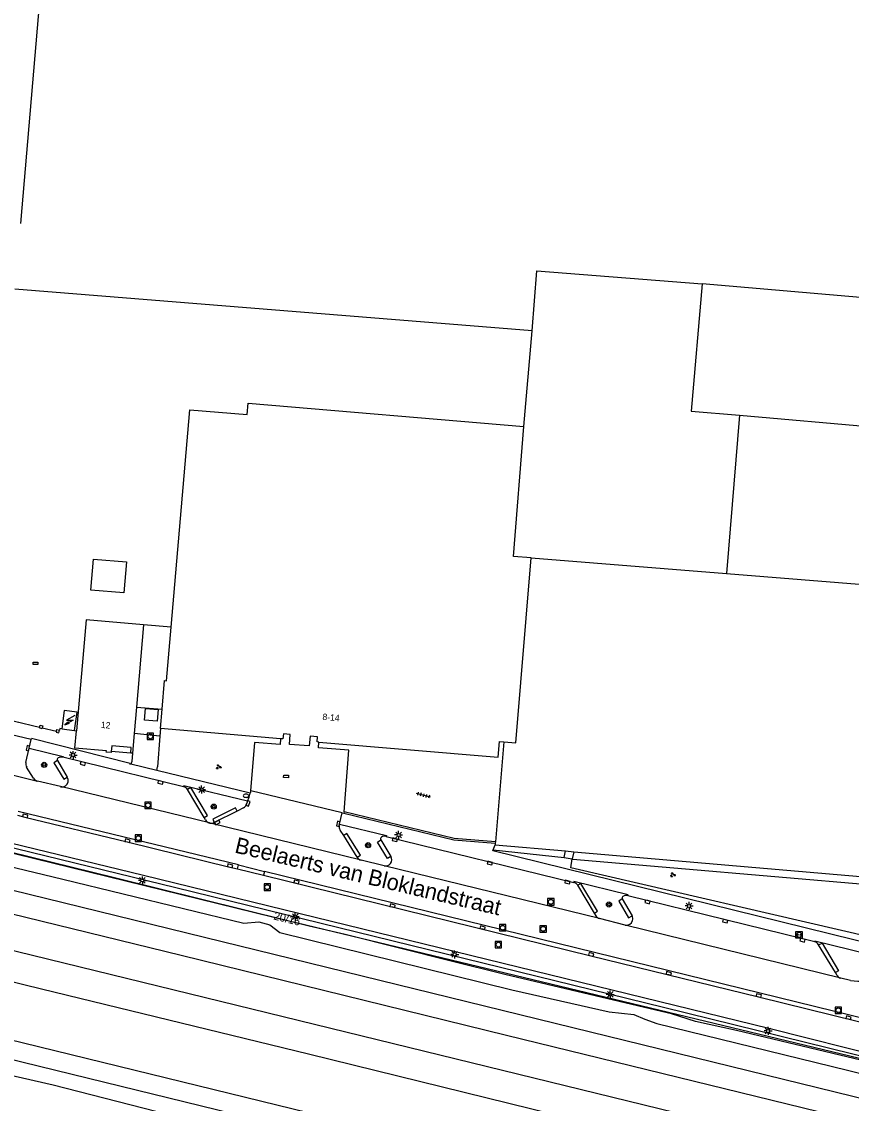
# Model space of a CAD drawing. Extents: x 131000 to 133014, y 396499 to 399001.
# Drawn here: x 132296.6 to 132426.2, y 397224 to 397393 of the extents above; entities that cross this region are included whole.
import ezdxf

# ---------------------------------------------------------------- set-up
doc = ezdxf.new("R2010")
doc.units = 0
for name, color, linetype in [('gg-afsc-hekwerk', 7, 'Continuous'), ('gg-afsc-muur', 7, 'Continuous'), ('gg-anno-huisnummerreeks BGT', 7, 'Continuous'), ('gg-anno-openbare ruimte label', 7, 'Continuous'), ('gg-aspt-spoorlijn', 7, 'Continuous'), ('gg-bbg-bijgebouw', 7, 'Continuous'), ('gg-bbg-gedigitaliseerde bebouwing', 7, 'Continuous'), ('gg-bbg-gedigitaliseerde bijgebouw', 7, 'Continuous'), ('gg-bbg-hoofdgebouw', 7, 'Continuous'), ('gg-bbg-lage trafo', 7, 'Continuous'), ('gg-bbg-luifel en loopbrug', 7, 'Continuous'), ('gg-bbg-tussenscheiding', 7, 'Continuous'), ('gg-knt-verharding', 7, 'Continuous'), ('gg-knt-verharding nz', 7, 'Continuous'), ('gt-anno-nummer portaalmast', 7, 'Continuous'), ('gt-grn-groengrens', 7, 'Continuous'), ('gt-symb-boom', 7, 'Continuous'), ('gt-symb-brandkraan', 7, 'Continuous'), ('gt-symb-groenvak', 7, 'Continuous'), ('gt-symb-kolk', 7, 'Continuous'), ('gt-symb-kolk center center', 7, 'Continuous'), ('gt-symb-laadpunt elektrisch vervoer', 7, 'Continuous'), ('gt-symb-lichtmast', 7, 'Continuous'), ('gt-symb-rioolschacht', 7, 'Continuous'), ('gt-symb-tegel verharding', 7, 'Continuous'), ('gt-symb-trafo symbool', 7, 'Continuous'), ('gx-grn-maaiveld', 7, 'Continuous')]:
    doc.layers.add(name, color=color, linetype=linetype)

# ---------------------------------------------------------------- blocks, each defined once
blk = doc.blocks.new('gt0-HSP')
at = {"layer": 'gt-symb-trafo symbool'}
for points in [[(0.77, 0.75), (-0.53, 0), (0.47, 0), (-0.83, -0.75)], [(-0.22, -0.24), (-0.83, -0.75), (-0.08, -0.48)]]:
    blk.add_lwpolyline(points, dxfattribs=at)
blk = doc.blocks.new('gt0-KOLKCC')
at = {"layer": 'gt-symb-kolk center center'}
blk.add_lwpolyline([(-0.37, 0.2), (0.38, 0.2), (0.38, -0.2), (-0.37, -0.2)], close=True, dxfattribs=at)
blk = doc.blocks.new('gt0-RS')
at = {"layer": 'gt-symb-rioolschacht'}
blk.add_lwpolyline([(-0.5, -0.5), (0.5, -0.5), (0.5, 0.5), (-0.5, 0.5)], close=True, dxfattribs=at)
blk.add_circle((0, 0), 0.375, dxfattribs=at)
blk = doc.blocks.new('gt0-KOLK')
at = {"layer": 'gt-symb-kolk'}
blk.add_lwpolyline([(0, 0), (0.38, 0), (0.38, 0.4), (-0.38, 0.4), (-0.38, 0), (0, 0)], dxfattribs=at)
blk = doc.blocks.new('gt0-BR')
at = {"layer": 'gt-symb-brandkraan'}
for centre, radius, start, end in [((-0.24, 0), 0.206, 107.5669, 252.4331), ((0.6, -2.66), 3, 106.892, 107.5669), ((0, -0.69), 0.938, 73.108, 106.892), ((-0.6, -2.66), 3, 72.4331, 73.108), ((0.24, 0), 0.206, 287.567, 72.4331), ((0.6, 2.66), 3, 252.4331, 253.108), ((0, 0.69), 0.938, 253.108, 286.8921), ((-0.6, 2.66), 3, 286.8921, 287.567)]:
    blk.add_arc(centre, radius, start, end, dxfattribs=at)
blk = doc.blocks.new('gt0-LMAST')
at = {"layer": 'gt-symb-lichtmast'}
for p, q in [((-0.18, 0.17), (-0.45, 0.44)), ((-0.01, 0.25), (-0.01, 0.62)), ((0.17, 0.17), (0.44, 0.44)), ((-0.26, 0), (-0.63, 0)), ((-0.18, -0.18), (-0.45, -0.45)), ((-0.01, -0.25), (-0.01, -0.63)), ((0.44, -0.45), (0.17, -0.18)), ((0.24, 0), (0.62, 0))]:
    blk.add_line(p, q, dxfattribs=at)
blk.add_circle((-0.01, 0), 0.25, dxfattribs=at)
blk = doc.blocks.new('gt0-GRVAK')
at = {"layer": 'gt-symb-groenvak'}
for p, q in [((-0.11, 0.19), (-0.23, 0.24)), ((-0.18, 0.15), (0.09, 0.15)), ((-0.09, 0.21), (-0.16, 0.32)), ((-0.05, 0.21), (-0.05, 0.39)), ((0, 0.21), (0.06, 0.32)), ((0.02, 0.19), (0.13, 0.24)), ((0.26, -0.05), (0.2, 0.06)), ((0.3, -0.05), (0.3, 0.13)), ((0.35, -0.05), (0.41, 0.06)), ((-0.24, -0.23), (-0.36, -0.18)), ((-0.32, -0.26), (-0.05, -0.26)), ((-0.23, -0.21), (-0.29, -0.09)), ((-0.18, -0.2), (-0.18, -0.02)), ((-0.14, -0.21), (-0.07, -0.09)), ((-0.12, -0.23), (0, -0.18)), ((0.24, -0.07), (0.12, -0.02)), ((0.17, -0.11), (0.44, -0.11)), ((0.37, -0.07), (0.49, -0.02))]:
    blk.add_line(p, q, dxfattribs=at)
blk = doc.blocks.new('gt0-BOOM')
at = {"layer": 'gt-symb-boom'}
for radius in [0.4, 0.2]:
    blk.add_circle((0, 0), radius, dxfattribs=at)
blk = doc.blocks.new('gt0-TEG1')
at = {"layer": 'gt-symb-tegel verharding'}
for p, q in [((-1.12, 0), (1.12, 0)), ((-0.9, -0.25), (-0.9, 0.25)), ((-0.45, -0.25), (-0.45, 0.25)), ((0, -0.25), (0, 0.25)), ((0.45, -0.25), (0.45, 0.25)), ((0.9, -0.25), (0.9, 0.25))]:
    blk.add_line(p, q, dxfattribs=at)
blk = doc.blocks.new('gt0-LEV')
at = {"layer": 'gt-symb-laadpunt elektrisch vervoer'}
blk.add_lwpolyline([(-0.49, 0.5), (0.49, 0.5), (0.49, -0.5), (-0.49, -0.5)], close=True, dxfattribs=at)
for centre, radius in [((0, 0), 0.393), ((-0.19, 0), 0.0566), ((0.19, 0), 0.0566)]:
    blk.add_circle(centre, radius, dxfattribs=at)

msp = doc.modelspace()

# ---------------------------------------------------------------- linework, layer by layer
at = {"layer": 'gg-afsc-hekwerk'}
for p, q in [((132314.55, 397285.88), (132318.56, 397285.53)), ((132292.83, 397284.3), (132299.42, 397282.75)), ((132299.83, 397282.65), (132302.06, 397282.12)), ((132318.31, 397282.53), (132318.2, 397281.34)), ((132318.2, 397281.34), (132314.2, 397281.74)), ((132370.29, 397263.57), (132370.59, 397264.34)), ((132381.36, 397262.36), (132382.64, 397262.15)), ((132382.64, 397262.15), (132382.74, 397262.13)), ((132382.74, 397262.13), (132430.37, 397258.03))]:
    msp.add_line(p, q, dxfattribs=at)
for points in [[(132460.97, 397221.49), (132453.73, 397224.09), (132449.63, 397225.39), (132434.68, 397229.02), (132408.28, 397235.33), (132401.86, 397236.74), (132398.14, 397237.97), (132396.59, 397238.32), (132372.08, 397244.1), (132363.74, 397246.18), (132347.17, 397250.33), (132341.51, 397251.63), (132129.78, 397303.6), (132121.7, 397305.59), (132111.45, 397308.05), (132111.14, 397306.53)], [(132370.29, 397263.57), (132381.35, 397262.36), (132381.36, 397262.36)], [(132359.63, 397212.54), (132333.99, 397218.89), (132317.56, 397222.7), (132301.52, 397226.82), (132277.52, 397232.26), (132263.18, 397235.8)]]:
    msp.add_lwpolyline(points, dxfattribs=at)
at = {"layer": 'gg-afsc-muur'}
for p, q in [((132304.89, 397282.21), (132305.18, 397282.17)), ((132346.99, 397269.48), (132346.94, 397269.3))]:
    msp.add_line(p, q, dxfattribs=at)
for points in [[(132299.42, 397282.75), (132299.39, 397282.65), (132299.79, 397282.52), (132299.83, 397282.65)], [(132299.42, 397282.75), (132299.52, 397283.05), (132299.92, 397282.92), (132299.83, 397282.65)], [(132302.06, 397282.12), (132302.02, 397281.94), (132302.42, 397281.84), (132302.52, 397282.25)], [(132302.06, 397282.12), (132302.12, 397282.35), (132302.52, 397282.25)], [(132302.9, 397282.47), (132302.59, 397282.52), (132302.52, 397282.25)], [(132346.94, 397269.3), (132364.14, 397265.14), (132370.61, 397264.61)], [(132370.63, 397264.81), (132364.17, 397265.34), (132346.99, 397269.48)]]:
    msp.add_lwpolyline(points, dxfattribs=at)
at = {"layer": 'gg-aspt-spoorlijn'}
for points in [[(132110.72, 397302.41), (132226.38, 397274.13), (132549.82, 397194.81), (132708.51, 397156.01), (132769.11, 397141.52), (132818.73, 397129.46), (132868.26, 397117.25), (133000, 397085.1)], [(132110.33, 397298.79), (132321.53, 397247.11), (132372.34, 397234.59), (132835.05, 397121.42), (133000, 397081.03)], [(132109.71, 397293.25), (132491.77, 397199.77), (132515.35, 397193.66), (132546.46, 397185.16), (132559.12, 397181.89), (132573.99, 397178.22)], [(132109.19, 397288.52), (132149.35, 397278.7), (132169.65, 397273.8), (132299.7, 397241.86), (132341.44, 397231.69), (132379.69, 397222.25), (132447.96, 397205.6), (132480.43, 397197.61), (132540.04, 397182.57)], [(132108.21, 397279.6), (132181.92, 397261.63), (132227.52, 397250.38), (132371.16, 397215.26), (132466.02, 397191.87), (132477.25, 397189.31), (132481.45, 397188.49), (132486.07, 397187.72), (132494.05, 397186.57), (132504.15, 397185.31), (132532.36, 397181.64)]]:
    msp.add_lwpolyline(points, dxfattribs=at)
at = {"layer": 'gg-bbg-bijgebouw'}
for p, q in [((132302.9, 397282.47), (132304.89, 397282.21)), ((132371.92, 397280.42), (132370.63, 397264.81)), ((132370.61, 397264.61), (132370.59, 397264.34)), ((132370.59, 397264.34), (132381.57, 397263.39)), ((132370.63, 397264.81), (132370.61, 397264.61)), ((132381.57, 397263.39), (132382.9, 397263.28))]:
    msp.add_line(p, q, dxfattribs=at)
for points in [[(132382.9, 397263.28), (132433.69, 397258.9), (132437.73, 397304.27)], [(132304.89, 397282.21), (132305.27, 397285.09), (132303.27, 397285.35), (132302.9, 397282.47)]]:
    msp.add_lwpolyline(points, dxfattribs=at)
at = {"layer": 'gg-bbg-gedigitaliseerde bebouwing'}
msp.add_line((132376.36, 397344.66), (132295.55, 397351.14), dxfattribs=at)
for points in [[(132319.99, 397298.35), (132322.9, 397332.32), (132331.87, 397331.56), (132332.02, 397333.35), (132375.07, 397329.68)], [(132315.66, 397298.72), (132306.69, 397299.5), (132305.18, 397282.17)]]:
    msp.add_lwpolyline(points, dxfattribs=at)
at = {"layer": 'gg-bbg-gedigitaliseerde bijgebouw'}
msp.add_line((132375.07, 397329.68), (132376.36, 397344.66), dxfattribs=at)
msp.add_lwpolyline([(132307.82, 397308.99), (132313.01, 397308.54), (132312.59, 397303.71), (132307.41, 397304.16), (132307.82, 397308.99)], dxfattribs=at)
at = {"layer": 'gg-bbg-hoofdgebouw'}
for p, q in [((132315.66, 397298.72), (132314.55, 397285.88)), ((132314.55, 397285.88), (132314.2, 397281.74)), ((132318.31, 397282.53), (132318.56, 397285.53)), ((132304.95, 397279.45), (132305.18, 397282.17)), ((132337.06, 397280.93), (132318.31, 397282.53)), ((132314.2, 397281.74), (132313.94, 397278.67)), ((132313.94, 397278.67), (132313.67, 397278.69))]:
    msp.add_line(p, q, dxfattribs=at)
for points in [[(132338.25, 397412.47), (132301.09, 397415.76), (132296.46, 397361.42)], [(132318.56, 397285.53), (132318.94, 397290), (132319.27, 397289.98), (132319.99, 397298.35)], [(132343.06, 397280.4), (132342.77, 397280.42), (132342.83, 397281.21), (132341.68, 397281.35), (132341.56, 397279.79), (132338.46, 397280.02), (132338.58, 397281.58), (132337.51, 397281.69), (132337.44, 397280.9), (132337.06, 397280.93)], [(132343.06, 397280.4), (132371.06, 397278.07), (132371.26, 397280.5), (132371.92, 397280.42)], [(132310.61, 397278.92), (132310.59, 397278.75), (132309.82, 397278.81), (132309.86, 397279.03), (132304.95, 397279.45)], [(132313.67, 397278.69), (132313.74, 397279.55), (132310.69, 397279.79), (132310.61, 397278.92)]]:
    msp.add_lwpolyline(points, dxfattribs=at)
at = {"layer": 'gg-bbg-lage trafo'}
msp.add_lwpolyline([(132315.83, 397283.84), (132315.99, 397285.65), (132317.94, 397285.49), (132317.79, 397283.68), (132315.83, 397283.84)], dxfattribs=at)
at = {"layer": 'gg-bbg-luifel en loopbrug'}
msp.add_line((132313.67, 397278.69), (132310.61, 397278.92), dxfattribs=at)
at = {"layer": 'gg-bbg-tussenscheiding'}
for p, q in [((132443.28, 397348.5), (132402.94, 397351.97)), ((132408.77, 397331.45), (132406.73, 397306.75)), ((132408.77, 397331.45), (132440.98, 397328.61)), ((132376.19, 397309.18), (132406.73, 397306.75)), ((132406.73, 397306.75), (132437.73, 397304.27))]:
    msp.add_line(p, q, dxfattribs=at)
for points in [[(132376.36, 397344.66), (132377.1, 397354.03), (132402.94, 397351.97)], [(132402.94, 397351.97), (132401.19, 397332.11), (132408.77, 397331.45)], [(132376.19, 397309.18), (132373.45, 397309.4), (132375.07, 397329.68)], [(132371.92, 397280.42), (132373.8, 397280.27), (132376.19, 397309.18)]]:
    msp.add_lwpolyline(points, dxfattribs=at)
at = {"layer": 'gg-knt-verharding'}
for p, q in [((132319.99, 397298.35), (132315.66, 397298.72)), ((132297.78, 397279.43), (132298.11, 397280.83)), ((132298.11, 397280.83), (132298.14, 397280.98)), ((132318.2, 397281.34), (132317.84, 397276.51)), ((132297.28, 397277.23), (132297.78, 397279.43)), ((132346.99, 397269.48), (132347.74, 397279.13)), ((132302.2, 397277.52), (132303.75, 397274.94)), ((132317.75, 397275.95), (132313.7, 397276.93)), ((132298.47, 397274.77), (132297.4, 397276.47)), ((132317.75, 397275.95), (132317.84, 397276.51)), ((132332.3, 397272.43), (132317.75, 397275.95)), ((132302.7, 397273.44), (132299.07, 397274.32)), ((132325.14, 397268.63), (132322.53, 397272.99)), ((132332.41, 397272.78), (132332.3, 397272.43)), ((132331.29, 397270.13), (132330.3, 397269.63)), ((132331.9, 397271.16), (132331.7, 397270.62)), ((132330.49, 397261.2), (132296.08, 397269.57)), ((132325.36, 397268.25), (132325.14, 397268.63)), ((132330.3, 397269.63), (132326.72, 397267.83)), ((132346.26, 397267.57), (132346.69, 397269.36)), ((132346.69, 397269.36), (132346.94, 397269.3)), ((132326.07, 397267.73), (132325.96, 397267.76)), ((132346.21, 397267.39), (132346.26, 397267.57)), ((132346.93, 397265.79), (132346.38, 397266.66)), ((132349.04, 397262.41), (132346.93, 397265.79)), ((132352.72, 397265.12), (132354.31, 397262.55)), ((132353.57, 397265.67), (132382.87, 397258.48)), ((132381.36, 397262.36), (132381.57, 397263.39)), ((132382.9, 397263.28), (132382.64, 397262.15)), ((132353.23, 397261.08), (132349.65, 397261.96)), ((132330.34, 397260.6), (132330.49, 397261.2)), ((132330.34, 397260.6), (132334.42, 397259.6)), ((132334.56, 397260.19), (132334.42, 397259.6)), ((132386.09, 397253.68), (132383.49, 397258.03)), ((132390.45, 397255.89), (132391.97, 397253.27)), ((132386.35, 397253.25), (132386.09, 397253.68)), ((132390.89, 397251.81), (132386.87, 397252.82)), ((132423.75, 397244.38), (132421.12, 397248.74)), ((132424.01, 397243.95), (132423.75, 397244.38)), ((132426.09, 397243.17), (132424.57, 397243.51))]:
    msp.add_line(p, q, dxfattribs=at)
for points in [[(132333.01, 397280.36), (132332.39, 397272.78), (132332.41, 397272.78)], [(132337.06, 397280.93), (132337.02, 397280.02), (132333.01, 397280.36)], [(132347.74, 397279.13), (132342.98, 397279.48), (132343.06, 397280.4)], [(132297.78, 397279.43), (132303.08, 397278.15), (132303.06, 397278.03)], [(132313.94, 397278.67), (132313.81, 397277.39), (132313.7, 397276.93)], [(132302.2, 397277.52), (132301.64, 397277.18), (132303.22, 397274.61), (132303.75, 397274.94)], [(132321.9, 397273.43), (132306.22, 397277.24), (132303.06, 397278.03)], [(132313.7, 397276.93), (132313.54, 397276.97), (132313.57, 397277.08)], [(132331.9, 397271.16), (132321.93, 397273.57), (132321.9, 397273.43)], [(132448.2, 397226.63), (132431.5, 397231.09), (132413.34, 397235.63), (132364.37, 397247.62), (132315.63, 397259.54), (132262.69, 397272.43)], [(132325.14, 397268.63), (132325.63, 397268.93), (132323.04, 397273.29), (132322.53, 397272.99)], [(132331.9, 397271.16), (132332.15, 397271.81), (132332.3, 397272.43)], [(132330.3, 397269.63), (132330.05, 397270.13), (132326.46, 397268.35), (132326.72, 397267.83)], [(132295.96, 397268.99), (132297.14, 397268.68), (132313.12, 397264.8), (132329.13, 397260.88), (132330.34, 397260.6)], [(132346.26, 397267.57), (132353.6, 397265.8), (132353.57, 397265.67)], [(132349.04, 397262.41), (132349.53, 397262.71), (132347.43, 397266.1), (132346.93, 397265.79)], [(132354.31, 397262.55), (132353.78, 397262.22), (132352.19, 397264.79), (132352.72, 397265.12)], [(132434.23, 397247.62), (132370.23, 397263.41), (132370.29, 397263.57)], [(132434.74, 397234.94), (132434.88, 397235.55), (132334.56, 397260.19)], [(132334.42, 397259.6), (132385.54, 397247.03), (132411.71, 397240.61), (132434.74, 397234.94)], [(132391.32, 397256.4), (132391.35, 397256.53), (132382.9, 397258.61), (132382.87, 397258.48)], [(132386.09, 397253.68), (132386.57, 397253.96), (132383.97, 397258.31), (132383.49, 397258.03)], [(132390.45, 397255.89), (132389.9, 397255.56), (132391.42, 397252.95), (132391.97, 397253.27)], [(132420.52, 397249.19), (132418.66, 397249.64), (132406.56, 397252.64), (132391.32, 397256.4)], [(132434.32, 397245.9), (132420.55, 397249.31), (132420.52, 397249.19)], [(132421.12, 397248.74), (132421.65, 397248.97), (132424.23, 397244.68), (132423.75, 397244.38)]]:
    msp.add_lwpolyline(points, dxfattribs=at)
for centre, radius, start, end in [((132298.23, 397276.99), 0.973, 165.8022, 212.213), ((132302.43, 397277.67), 0.276, 117.1526, 213.6291), ((132302.82, 397277.04), 1.02, 76.4028, 120.5773), ((132299.32, 397275.27), 0.987, 210.4906, 255.1274), ((132302.92, 397274.42), 1.01, 257.5132, 302.2951), ((132302.92, 397274.4), 0.989, 302.9403, 32.8473), ((132321.67, 397272.42), 1.03, 33.1031, 76.8273), ((132330.9, 397270.87), 0.84, 297.561, 342.4387), ((132326.24, 397268.7), 0.99, 207.0787, 253.3479), ((132326.25, 397268.7), 0.991, 259.1901, 298.3154), ((132347.32, 397267.26), 1.11, 173.3998, 212.5433), ((132352.99, 397265.28), 0.309, 121.7053, 211.1184), ((132353.36, 397264.71), 0.989, 77.3544, 122.513), ((132349.93, 397262.98), 1.06, 212.7056, 254.3135), ((132353.46, 397262.04), 0.988, 256.4867, 31.3431), ((132382.66, 397257.55), 0.952, 29.9722, 77.6003), ((132391.06, 397255.39), 1.04, 75.6198, 119.1277), ((132390.72, 397256.04), 0.31, 122.0975, 209.5709), ((132387.12, 397253.66), 0.88, 207.9134, 253.3178), ((132391.23, 397252.8), 0.874, 341.541, 32.1384), ((132391.1, 397252.78), 0.986, 257.7292, 345.2932), ((132420.24, 397248.19), 1.04, 31.8941, 74.122), ((132427.52, 397252.61), 9.55, 261.3859, 315.3963), ((132424.82, 397244.41), 0.93, 209.9126, 254.3945)]:
    msp.add_arc(centre, radius, start, end, dxfattribs=at)
at = {"layer": 'gg-knt-verharding nz'}
for p, q in [((132298.11, 397280.83), (132292.26, 397282.21)), ((132313.57, 397277.08), (132298.14, 397280.98)), ((132288.2, 397276.98), (132299.07, 397274.32)), ((132325.96, 397267.76), (132302.7, 397273.44)), ((132346.69, 397269.36), (132332.41, 397272.78)), ((132349.65, 397261.96), (132326.07, 397267.73)), ((132330.49, 397261.2), (132334.56, 397260.19)), ((132386.87, 397252.82), (132353.23, 397261.08)), ((132424.57, 397243.51), (132390.89, 397251.81))]:
    msp.add_line(p, q, dxfattribs=at)
at = {"layer": 'gt-grn-groengrens'}
for points in [[(132663.42, 397172.65), (132459.71, 397222.77), (132448.64, 397226.16), (132396.89, 397238.92), (132320.69, 397257.62), (132259.68, 397272.53), (132194.94, 397288.25), (132130.63, 397304.24), (132130.58, 397304.05)], [(132430.37, 397258.03), (132429.66, 397249.8), (132382.43, 397260.76), (132382.64, 397262.15)]]:
    msp.add_lwpolyline(points, dxfattribs=at)
at = {"layer": 'gx-grn-maaiveld'}
for points in [[(132138.98, 397301.48), (132278.46, 397267.28), (132311.14, 397259.27), (132338.2, 397252.54), (132448.71, 397225.93)], [(132162.67, 397293.08), (132176.53, 397289.72), (132209.84, 397281.88), (132212.1, 397281.94), (132213.46, 397281.62), (132214.58, 397280.79), (132216.4, 397280.22), (132257.63, 397269.97), (132274.37, 397266.17), (132275.93, 397266.22), (132277.61, 397265.73), (132279.44, 397264.67), (132303.05, 397259), (132331.31, 397252.09), (132333.65, 397252.32), (132335.38, 397251.86), (132336.97, 397250.63), (132373.18, 397241.71), (132388.4, 397238.24), (132392.27, 397237.83), (132393.96, 397237.11), (132395.82, 397236.44), (132425.62, 397229.13), (132449.03, 397223.23)], [(132550.34, 397174.57), (132548.09, 397175.02), (132535.99, 397176.62), (132532.54, 397176.63), (132530.82, 397176.02), (132527.51, 397176.3), (132517.28, 397178.64), (132515.44, 397180.04), (132512.98, 397180.83), (132507.49, 397182.07), (132503.78, 397182.33), (132493.65, 397183.6), (132485.61, 397184.76), (132476.63, 397186.37), (132465.33, 397188.95), (132370.45, 397212.35), (132263.64, 397238.46)]]:
    msp.add_lwpolyline(points, dxfattribs=at)

# ---------------------------------------------------------------- block references
at = {"layer": 'gt-symb-boom'}
for p in [(132300.14, 397276.84), (132326.63, 397270.32), (132350.73, 397264.29), (132388.37, 397255.03)]:
    msp.add_blockref('gt0-BOOM', p, dxfattribs=at)
at = {"layer": 'gt-symb-brandkraan'}
msp.add_blockref('gt0-BR', (132331.67, 397272.01), dxfattribs=at)
at = {"layer": 'gt-symb-groenvak'}
for p in [(132327.38, 397276.52), (132398.33, 397259.66)]:
    msp.add_blockref('gt0-GRVAK', p, dxfattribs=at)
at = {"layer": 'gt-symb-kolk'}
for p, rotation in [((132297.78, 397279.41), 77.14208085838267), ((132306.22, 397277.24), 165.94809980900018), ((132318.34, 397274.3), 166.3375938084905), ((132331.8, 397270.89), -110.61744027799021), ((132297.14, 397268.68), -13.64481810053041), ((132327.09, 397268.01), -153.29420870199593), ((132346.26, 397267.57), 76.41198233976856), ((132313.12, 397264.8), -13.77790045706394), ((132354.95, 397265.34), 166.23777518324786), ((132369.82, 397261.69), 166.23777518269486), ((132329.13, 397260.88), -13.165197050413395), ((132339.5, 397258.36), -13.877714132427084), ((132381.92, 397258.72), 166.16339258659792), ((132354.53, 397254.65), -13.795498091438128), ((132394.45, 397255.63), 166.12228586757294), ((132368.59, 397251.2), -13.828771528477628), ((132406.56, 397252.64), 166.1555572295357), ((132418.66, 397249.64), 166.06357486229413), ((132385.54, 397247.03), -13.736790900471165), ((132397.65, 397244.07), -13.795498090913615), ((132411.71, 397240.61), -13.852277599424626), ((132425.75, 397237.15), -13.811171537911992)]:
    msp.add_blockref('gt0-KOLK', p, dxfattribs=dict(at, rotation=rotation))
at = {"layer": 'gt-symb-kolk center center'}
msp.add_blockref('gt0-KOLKCC', (132298.78, 397292.7), dxfattribs=at)
at = {"layer": 'gt-symb-kolk center center', "rotation": -2.292545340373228}
msp.add_blockref('gt0-KOLKCC', (132337.92, 397275.03), dxfattribs=at)
at = {"layer": 'gt-symb-laadpunt elektrisch vervoer'}
msp.add_blockref('gt0-LEV', (132418.07, 397250.29), dxfattribs=at)
at = {"layer": 'gt-symb-lichtmast'}
for p in [(132304.67, 397278.38), (132324.74, 397272.98), (132355.52, 397265.89), (132315.49, 397258.8), (132400.89, 397254.8), (132339.36, 397253.14), (132364.27, 397247.23), (132388.57, 397240.98), (132413.23, 397235.27)]:
    msp.add_blockref('gt0-LMAST', p, dxfattribs=at)
at = {"layer": 'gt-symb-rioolschacht', "rotation": 89.25519682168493}
msp.add_blockref('gt0-RS', (132316.72, 397281.29), dxfattribs=at)
at = {"layer": 'gt-symb-rioolschacht'}
for p in [(132316.35, 397270.53), (132314.84, 397265.39), (132334.98, 397257.73), (132379.29, 397255.44), (132371.77, 397251.39), (132378.09, 397251.22), (132371.1, 397248.76), (132424.2, 397238.49)]:
    msp.add_blockref('gt0-RS', p, dxfattribs=at)
at = {"layer": 'gt-symb-tegel verharding', "rotation": 165.40804379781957}
msp.add_blockref('gt0-TEG1', (132359.39, 397272.1), dxfattribs=at)
at = {"layer": 'gt-symb-trafo symbool'}
msp.add_blockref('gt0-HSP', (132304.18, 397283.82), dxfattribs=at)

# ---------------------------------------------------------------- texts
at = {"layer": 'gg-anno-huisnummerreeks BGT'}
for s, rotation, p in [('12', 355.1, (132308.97, 397282.62)), ('8-14', 355.2, (132343.58, 397283.87))]:
    msp.add_text(s, height=1, rotation=rotation, dxfattribs=at).set_placement(p)
at = {"layer": 'gg-anno-openbare ruimte label'}
msp.add_text('Beelaerts van Bloklandstraat', height=2.5, rotation=346.6, dxfattribs=at).set_placement((132329.77, 397263.16))
at = {"layer": 'gt-anno-nummer portaalmast'}
msp.add_text('20/16', height=1.25, rotation=346.2279, dxfattribs=at).set_placement((132335.91, 397252.7))

doc.saveas('drawing.dxf')
